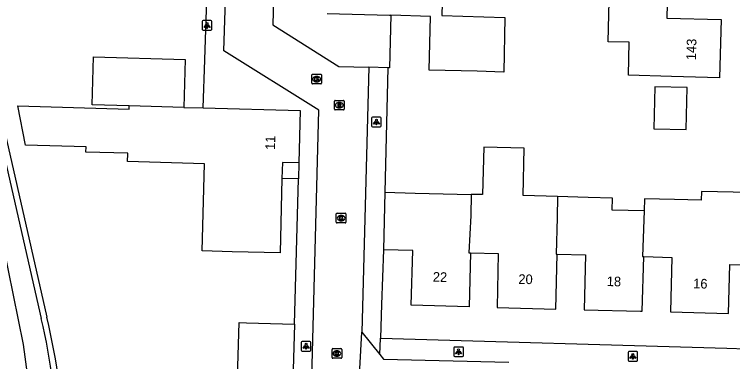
# Model space of a CAD drawing. Extents: x 162082 to 163393, y 388091 to 388632.
# Drawn here: x 162248.8 to 162323.5, y 388397.6 to 388433.7 of the extents above; entities that cross this region are included whole.
import ezdxf

# ---------------------------------------------------------------- set-up
doc = ezdxf.new("R2010")
doc.units = 0
for name, color, linetype in [('IMGEO_Erf', 7, 'Continuous'), ('IMGEO_Fietspad_gesloten', 7, 'Continuous'), ('IMGEO_Kolk', 7, 'Continuous'), ('IMGEO_Lichtpunt', 7, 'Continuous'), ('IMGEO_Muur', 7, 'Continuous'), ('IMGEO_Pand', 7, 'Continuous'), ('IMGEO_Pand_nummerreeks', 7, 'Continuous'), ('IMGEO_Rijbaan_lokaal_open', 7, 'Continuous'), ('IMGEO_Rioolput', 7, 'Continuous'), ('IMGEO_Voetpad_open', 7, 'Continuous')]:
    doc.layers.add(name, color=color, linetype=linetype)

msp = doc.modelspace()

# ---------------------------------------------------------------- linework, layer by layer
at = {"layer": 'IMGEO_Erf'}
msp.add_lwpolyline([(162278.34, 388416.62), (162276.63, 388416.66)], dxfattribs=at)
at = {"layer": 'IMGEO_Fietspad_gesloten'}
msp.add_lwpolyline([(162250.572, 388393.224), (162249.77, 388399.383), (162247.688, 388409.655), (162236.929, 388454.53), (162234.703, 388466.426), (162233.865, 388472.37)], dxfattribs=at)
at = {"layer": 'IMGEO_Kolk'}
for p, q in [((162279.735, 388426.554), (162279.735, 388427.406)), ((162279.81, 388427.48), (162280.662, 388427.48)), ((162280.223, 388427.26), (162280.248, 388427.26)), ((162280.736, 388427.406), (162280.736, 388426.554)), ((162280.662, 388426.48), (162279.81, 388426.48)), ((162280.246, 388426.7), (162280.221, 388426.7)), ((162282.28, 388412.109), (162282.28, 388412.961)), ((162282.355, 388413.035), (162283.207, 388413.035)), ((162282.768, 388412.815), (162282.793, 388412.815)), ((162283.281, 388412.961), (162283.281, 388412.109)), ((162283.207, 388412.035), (162282.355, 388412.035)), ((162282.791, 388412.255), (162282.766, 388412.255)), ((162281.835, 388398.041), (162281.835, 388398.893)), ((162281.91, 388398.967), (162282.762, 388398.967)), ((162282.323, 388398.747), (162282.348, 388398.747)), ((162282.836, 388398.893), (162282.836, 388398.041)), ((162282.762, 388397.967), (162281.91, 388397.967)), ((162282.346, 388398.187), (162282.321, 388398.187))]:
    msp.add_line(p, q, dxfattribs=at)
for points in [[(162279.735, 388426.554), (162279.735, 388427.406)], [(162279.81, 388427.48), (162280.662, 388427.48)], [(162280.056, 388427.18), (162280.179, 388427.18), (162280.179, 388427.029), (162280.309, 388427.18), (162280.473, 388427.18), (162280.327, 388427.029), (162280.48, 388426.78), (162280.328, 388426.78), (162280.243, 388426.944), (162280.179, 388426.877), (162280.179, 388426.78), (162280.056, 388426.78), (162280.056, 388427.18)], [(162280.736, 388427.406), (162280.736, 388426.554)], [(162280.662, 388426.48), (162279.81, 388426.48)], [(162282.28, 388412.109), (162282.28, 388412.961)], [(162282.355, 388413.035), (162283.207, 388413.035)], [(162282.601, 388412.735), (162282.724, 388412.735), (162282.724, 388412.584), (162282.854, 388412.735), (162283.018, 388412.735), (162282.872, 388412.584), (162283.025, 388412.335), (162282.873, 388412.335), (162282.788, 388412.499), (162282.724, 388412.432), (162282.724, 388412.335), (162282.601, 388412.335), (162282.601, 388412.735)], [(162283.281, 388412.961), (162283.281, 388412.109)], [(162283.207, 388412.035), (162282.355, 388412.035)], [(162281.835, 388398.041), (162281.835, 388398.893)], [(162281.91, 388398.967), (162282.762, 388398.967)], [(162282.156, 388398.667), (162282.279, 388398.667), (162282.279, 388398.516), (162282.409, 388398.667), (162282.573, 388398.667), (162282.427, 388398.516), (162282.58, 388398.267), (162282.428, 388398.267), (162282.343, 388398.431), (162282.279, 388398.364), (162282.279, 388398.267), (162282.156, 388398.267), (162282.156, 388398.667)], [(162282.836, 388398.893), (162282.836, 388398.041)], [(162282.762, 388397.967), (162281.91, 388397.967)]]:
    msp.add_lwpolyline(points, dxfattribs=at)
for centre, start, end in [((162279.812, 388427.404), 91.55205, 178.44795), ((162279.812, 388427.404), 91.55205, 178.44795), ((162280.66, 388427.404), 1.55205, 88.44795), ((162280.66, 388427.404), 1.55205, 88.44795), ((162279.812, 388426.556), 181.55205, 268.44795), ((162279.812, 388426.556), 181.55205, 268.44795), ((162280.66, 388426.556), 271.55205, 358.44795), ((162280.66, 388426.556), 271.55205, 358.44795), ((162282.357, 388412.959), 91.55205, 178.44795), ((162282.357, 388412.959), 91.55205, 178.44795), ((162283.205, 388412.959), 1.55205, 88.44795), ((162283.205, 388412.959), 1.55205, 88.44795), ((162282.357, 388412.111), 181.55205, 268.44795), ((162282.357, 388412.111), 181.55205, 268.44795), ((162283.205, 388412.111), 271.55205, 358.44795), ((162283.205, 388412.111), 271.55205, 358.44795), ((162281.912, 388398.891), 91.55205, 178.44795), ((162281.912, 388398.891), 91.55205, 178.44795), ((162282.76, 388398.891), 1.55205, 88.44795), ((162282.76, 388398.891), 1.55205, 88.44795), ((162281.912, 388398.043), 181.55205, 268.44795), ((162281.912, 388398.043), 181.55205, 268.44795), ((162282.76, 388398.043), 271.55205, 358.44795), ((162282.76, 388398.043), 271.55205, 358.44795)]:
    msp.add_arc(centre, 0.0765, start, end, dxfattribs=at)
for centre, major_axis, ratio, start_param, end_param in [((162280.222, 388426.98), (-0.387, 0.002), 0.722429, 4.712389, 7.853982), ((162280.247, 388426.98), (-0.39, 0.002), 0.717154, 1.570796, 4.712389), ((162282.767, 388412.535), (-0.387, 0.002), 0.722429, 4.712389, 7.853982), ((162282.792, 388412.535), (-0.39, 0.002), 0.717154, 1.570796, 4.712389), ((162282.322, 388398.467), (-0.387, 0.002), 0.722429, 4.712389, 7.853982), ((162282.347, 388398.467), (-0.39, 0.002), 0.717154, 1.570796, 4.712389)]:
    msp.add_ellipse(centre, major_axis=major_axis, ratio=ratio, start_param=start_param, end_param=end_param, dxfattribs=at)
at = {"layer": 'IMGEO_Lichtpunt'}
for p, q in [((162268.335, 388432.955), (162268.335, 388432.148)), ((162268.335, 388432.955), (162268.335, 388432.148)), ((162269.237, 388433.05), (162268.429, 388433.05)), ((162269.237, 388433.05), (162268.429, 388433.05)), ((162269.331, 388432.148), (162269.331, 388432.955)), ((162269.331, 388432.148), (162269.331, 388432.955)), ((162268.429, 388432.054), (162269.237, 388432.054)), ((162268.429, 388432.054), (162269.237, 388432.054)), ((162285.944, 388422.92), (162285.944, 388422.113)), ((162285.944, 388422.92), (162285.944, 388422.113)), ((162286.846, 388423.015), (162286.038, 388423.015)), ((162286.846, 388423.015), (162286.038, 388423.015)), ((162286.94, 388422.113), (162286.94, 388422.92)), ((162286.94, 388422.113), (162286.94, 388422.92)), ((162286.038, 388422.019), (162286.846, 388422.019)), ((162286.038, 388422.019), (162286.846, 388422.019)), ((162278.63, 388399.624), (162278.63, 388398.817)), ((162278.63, 388399.624), (162278.63, 388398.817)), ((162279.532, 388399.719), (162278.724, 388399.719)), ((162279.532, 388399.719), (162278.724, 388399.719)), ((162279.626, 388398.817), (162279.626, 388399.624)), ((162279.626, 388398.817), (162279.626, 388399.624)), ((162278.724, 388398.723), (162279.532, 388398.723)), ((162278.724, 388398.723), (162279.532, 388398.723)), ((162294.491, 388399.045), (162294.491, 388398.238)), ((162294.491, 388399.045), (162294.491, 388398.238)), ((162295.393, 388399.14), (162294.585, 388399.14)), ((162295.393, 388399.14), (162294.585, 388399.14)), ((162295.487, 388398.238), (162295.487, 388399.045)), ((162295.487, 388398.238), (162295.487, 388399.045)), ((162312.615, 388398.576), (162312.615, 388397.769)), ((162312.615, 388398.576), (162312.615, 388397.769)), ((162313.517, 388398.671), (162312.709, 388398.671)), ((162313.517, 388398.671), (162312.709, 388398.671)), ((162313.611, 388397.769), (162313.611, 388398.576)), ((162313.611, 388397.769), (162313.611, 388398.576)), ((162294.585, 388398.144), (162295.393, 388398.144)), ((162294.585, 388398.144), (162295.393, 388398.144)), ((162312.709, 388397.675), (162313.517, 388397.675)), ((162312.709, 388397.675), (162313.517, 388397.675))]:
    msp.add_line(p, q, dxfattribs=at)
for points in [[(162268.709, 388432.619), (162268.748, 388432.591), (162268.56, 388432.329), (162268.522, 388432.356), (162268.709, 388432.619)], [(162268.811, 388432.571), (162268.858, 388432.571), (162268.858, 388432.249), (162268.811, 388432.249), (162268.811, 388432.571)], [(162268.921, 388432.591), (162268.959, 388432.618), (162269.146, 388432.356), (162269.107, 388432.328), (162268.921, 388432.591)], [(162286.318, 388422.584), (162286.357, 388422.556), (162286.169, 388422.294), (162286.131, 388422.321), (162286.318, 388422.584)], [(162286.42, 388422.536), (162286.467, 388422.536), (162286.467, 388422.214), (162286.42, 388422.214), (162286.42, 388422.536)], [(162286.53, 388422.556), (162286.568, 388422.583), (162286.755, 388422.321), (162286.716, 388422.293), (162286.53, 388422.556)], [(162279.004, 388399.288), (162279.043, 388399.26), (162278.855, 388398.998), (162278.817, 388399.025), (162279.004, 388399.288)], [(162279.106, 388399.24), (162279.153, 388399.24), (162279.153, 388398.918), (162279.106, 388398.918), (162279.106, 388399.24)], [(162279.216, 388399.26), (162279.254, 388399.287), (162279.441, 388399.025), (162279.402, 388398.997), (162279.216, 388399.26)], [(162294.865, 388398.709), (162294.904, 388398.681), (162294.716, 388398.419), (162294.678, 388398.446), (162294.865, 388398.709)], [(162294.967, 388398.661), (162295.014, 388398.661), (162295.014, 388398.339), (162294.967, 388398.339), (162294.967, 388398.661)], [(162295.077, 388398.681), (162295.115, 388398.708), (162295.302, 388398.446), (162295.263, 388398.418), (162295.077, 388398.681)], [(162312.989, 388398.24), (162313.028, 388398.212), (162312.84, 388397.95), (162312.802, 388397.977), (162312.989, 388398.24)], [(162313.091, 388398.192), (162313.138, 388398.192), (162313.138, 388397.87), (162313.091, 388397.87), (162313.091, 388398.192)], [(162313.201, 388398.212), (162313.239, 388398.239), (162313.426, 388397.977), (162313.387, 388397.949), (162313.201, 388398.212)]]:
    msp.add_lwpolyline(points, dxfattribs=at)
for centre in [(162268.834, 388432.753), (162286.443, 388422.718), (162279.129, 388399.422), (162294.99, 388398.843), (162313.114, 388398.374)]:
    msp.add_circle(centre, 0.0994, dxfattribs=at)
for centre, start, end in [((162268.429, 388432.955), 90, 180), ((162268.429, 388432.955), 90, 180), ((162269.237, 388432.955), 0, 90), ((162269.237, 388432.955), 0, 90), ((162268.429, 388432.148), 180, 270), ((162268.429, 388432.148), 180, 270), ((162269.237, 388432.148), 270, 0), ((162269.237, 388432.148), 270, 360), ((162286.038, 388422.92), 90, 180), ((162286.038, 388422.92), 90, 180), ((162286.846, 388422.92), 0, 90), ((162286.846, 388422.92), 0, 90), ((162286.038, 388422.113), 180, 270), ((162286.038, 388422.113), 180, 270), ((162286.846, 388422.113), 270, 0), ((162286.846, 388422.113), 270, 360), ((162278.724, 388399.624), 90, 180), ((162278.724, 388399.624), 90, 180), ((162279.532, 388399.624), 0, 90), ((162279.532, 388399.624), 0, 90), ((162278.724, 388398.817), 180, 270), ((162278.724, 388398.817), 180, 270), ((162279.532, 388398.817), 270, 0), ((162279.532, 388398.817), 270, 360), ((162294.585, 388399.045), 90, 180), ((162294.585, 388399.045), 90, 180), ((162295.393, 388399.045), 0, 90), ((162295.393, 388399.045), 0, 90), ((162312.709, 388398.576), 90, 180), ((162312.709, 388398.576), 90, 180), ((162313.517, 388398.576), 0, 90), ((162313.517, 388398.576), 0, 90), ((162294.585, 388398.238), 180, 270), ((162294.585, 388398.238), 180, 270), ((162295.393, 388398.238), 270, 0), ((162295.393, 388398.238), 270, 360), ((162312.709, 388397.769), 180, 270), ((162312.709, 388397.769), 180, 270), ((162313.517, 388397.769), 270, 0), ((162313.517, 388397.769), 270, 360)]:
    msp.add_arc(centre, 0.0946, start, end, dxfattribs=at)
at = {"layer": 'IMGEO_Muur'}
for points in [[(162271.65, 388501.829), (162270.676, 388504.684), (162260.853, 388501.352), (162253.386, 388498.394), (162251.721, 388497.461), (162249.775, 388496.253), (162247.252, 388494.25), (162244.264, 388490.964), (162242.79, 388488.86), (162241.111, 388486.278), (162239.376, 388482.318), (162238.562, 388479.937), (162237.814, 388477.106), (162237.345, 388474.23), (162237.185, 388472.62), (162237.199, 388470.119), (162237.415, 388467.627), (162237.989, 388464.52), (162252.188, 388402.241)], [(162239.163, 388456.673), (162251.603, 388402.108)]]:
    msp.add_lwpolyline(points, dxfattribs=at)
for centre, radius, start, end in [((162182.664, 388385.895), 71.42, 1.88912, 13.23096), ((162179.214, 388385.437), 74.284, 352.14035, 12.96887)]:
    msp.add_arc(centre, radius, start, end, dxfattribs=at)
at = {"layer": 'IMGEO_Pand'}
for points in [[(162293.49, 388442.7), (162293.25, 388433.57), (162299.81, 388433.38), (162299.71, 388427.71), (162296.919, 388427.785), (162291.92, 388427.92), (162292.08, 388433.49), (162287.939, 388433.626)], [(162316.7, 388436.357), (162316.63, 388433.31), (162322.31, 388433.18), (162322.13, 388427.11), (162317.132, 388427.247), (162312.65, 388427.37), (162312.74, 388430.81), (162310.55, 388430.86), (162310.695, 388436.519)], [(162281.34, 388433.78), (162287.82, 388433.63), (162287.939, 388433.626)], [(162260.75, 388424.2), (162256.882, 388424.308), (162257.022, 388429.296), (162266.575, 388429.028), (162266.435, 388424.04)], [(162318.774, 388426.097), (162315.398, 388426.19), (162315.278, 388421.82), (162318.654, 388421.727), (162318.774, 388426.097)], [(162276.63, 388416.66), (162276.44, 388408.91), (162271.442, 388409.039), (162268.32, 388409.12), (162268.59, 388418.19), (162260.58, 388418.43), (162260.603, 388419.203), (162260.605, 388419.28), (162256.246, 388419.402), (162256.261, 388419.94), (162249.948, 388420.117), (162249.178, 388424.187), (162260.74, 388423.862), (162260.75, 388424.2)], [(162266.435, 388424.04), (162260.75, 388424.2)], [(162266.435, 388424.04), (162268.45, 388423.983)], [(162268.45, 388423.983), (162278.53, 388423.7), (162278.384, 388418.274)], [(162305.28, 388414.78), (162301.707, 388414.866), (162301.828, 388419.797), (162297.611, 388419.901), (162297.486, 388414.97), (162296.3, 388415)], [(162278.384, 388418.274), (162276.671, 388418.32), (162276.63, 388416.66)], [(162287.33, 388415.23), (162287.17, 388409.25)], [(162287.33, 388415.23), (162290.47, 388415.14), (162296.3, 388415)], [(162296.3, 388415), (162296.25, 388412.799), (162296.041, 388408.915), (162296.23, 388408.91)], [(162314.24, 388408.54), (162317.18, 388408.45), (162317.02, 388402.78), (162323.07, 388402.63), (162323.204, 388407.728), (162325.004, 388407.681), (162325.201, 388415.178), (162320.248, 388415.309), (162320.224, 388414.408), (162317.45, 388414.47), (162314.31, 388414.54), (162314.276, 388413.279)], [(162305.28, 388414.78), (162305.23, 388412.589), (162305.121, 388408.793), (162305.25, 388408.79)], [(162314.276, 388413.279), (162310.977, 388413.354), (162311.006, 388414.617), (162308.45, 388414.69), (162305.28, 388414.78)], [(162314.276, 388413.279), (162314.25, 388412.338), (162314.101, 388408.544), (162314.24, 388408.54)], [(162296.23, 388408.91), (162296.09, 388403.316), (162290.05, 388403.47), (162290.22, 388409.16), (162287.17, 388409.25)], [(162296.23, 388408.91), (162299.12, 388408.84), (162298.99, 388403.24), (162305.09, 388403.086), (162305.25, 388408.79)], [(162305.25, 388408.79), (162308.2, 388408.71), (162308.04, 388403.01), (162313.92, 388402.87), (162314.08, 388402.86), (162314.24, 388408.54)], [(162270.33, 388383.95), (162270.37, 388385.65), (162262.65, 388385.85), (162262.792, 388390.848), (162262.88, 388393.95), (162271.95, 388393.69), (162272.18, 388401.69), (162272.933, 388401.666), (162277.93, 388401.51)], [(162277.93, 388401.51), (162277.42, 388383.73), (162270.33, 388383.95)]]:
    msp.add_lwpolyline(points, dxfattribs=at)
at = {"layer": 'IMGEO_Rijbaan_lokaal_open'}
for points in [[(162267.927, 388381.678), (162279.34, 388381.38), (162280.46, 388423.762), (162270.583, 388429.903), (162270.706, 388434.142), (162272.542, 388497.504)], [(162281.271, 388493.758), (162277.281, 388490.305), (162275.709, 388433.959), (162275.672, 388432.618), (162282.526, 388428.289), (162285.665, 388428.206)], [(162285.665, 388428.206), (162284.925, 388400.688)], [(162284.394, 388390.548), (162284.925, 388400.688)], [(162284.925, 388400.688), (162286.815, 388398.348)], [(162286.815, 388398.348), (162287.185, 388397.891), (162300.231, 388397.566)]]:
    msp.add_lwpolyline(points, dxfattribs=at)
at = {"layer": 'IMGEO_Rioolput'}
for p, q in [((162282.092, 388423.844), (162282.092, 388424.696)), ((162282.167, 388424.77), (162283.019, 388424.77)), ((162283.093, 388424.696), (162283.093, 388423.844)), ((162282.603, 388423.99), (162282.578, 388423.99)), ((162282.58, 388424.55), (162282.605, 388424.55)), ((162283.019, 388423.77), (162282.167, 388423.77))]:
    msp.add_line(p, q, dxfattribs=at)
for points in [[(162282.092, 388423.844), (162282.092, 388424.696)], [(162282.167, 388424.77), (162283.019, 388424.77)], [(162283.093, 388424.696), (162283.093, 388423.844)], [(162282.681, 388424.468), (162282.429, 388424.47), (162282.429, 388424.07)], [(162282.429, 388424.07), (162282.553, 388424.07), (162282.553, 388424.232), (162282.564, 388424.232)], [(162282.607, 388424.389), (162282.553, 388424.389), (162282.553, 388424.308)], [(162282.553, 388424.308), (162282.605, 388424.308)], [(162282.611, 388424.203), (162282.682, 388424.07), (162282.822, 388424.07), (162282.757, 388424.196)], [(162283.019, 388423.77), (162282.167, 388423.77)]]:
    msp.add_lwpolyline(points, dxfattribs=at)
for centre, radius, start, end in [((162282.169, 388424.694), 0.0765, 91.55205, 178.44795), ((162282.169, 388424.694), 0.0765, 91.55205, 178.44795), ((162283.017, 388424.694), 0.0765, 1.55205, 88.44795), ((162283.017, 388424.694), 0.0765, 1.55205, 88.44795), ((162282.169, 388423.846), 0.0765, 181.55205, 268.44795), ((162282.169, 388423.846), 0.0765, 181.55205, 268.44795), ((162282.563, 388424.179), 0.0533, 26.02933, 88.69889), ((162282.589, 388424.497), 0.19, 274.7715, 282.96867), ((162282.613, 388424.293), 0.0964, 77.00612, 93.18647), ((162282.627, 388424.35), 0.0378, 276.66336, 79.67722), ((162282.68, 388424.358), 0.109, 350.36119, 89.41601), ((162282.678, 388424.358), 0.112, 277.58423, 350.98172), ((162282.662, 388424.143), 0.108, 29.51342, 73.79051), ((162283.017, 388423.846), 0.0765, 271.55205, 358.44795), ((162283.017, 388423.846), 0.0765, 271.55205, 358.44795)]:
    msp.add_arc(centre, radius, start, end, dxfattribs=at)
for centre, major_axis, ratio, start_param, end_param in [((162282.579, 388424.27), (-0.387, 0.002), 0.722429, 4.712389, 7.853982), ((162282.604, 388424.27), (-0.39, 0.002), 0.717154, 1.570796, 4.712389)]:
    msp.add_ellipse(centre, major_axis=major_axis, ratio=ratio, start_param=start_param, end_param=end_param, dxfattribs=at)
at = {"layer": 'IMGEO_Voetpad_open'}
for points in [[(162268.45, 388423.983), (162268.604, 388428.981), (162268.765, 388434.213), (162269.06, 388443.84)], [(162287.939, 388433.626), (162287.797, 388428.16), (162287.643, 388428.151)], [(162287.643, 388428.151), (162285.665, 388428.206)], [(162287.643, 388428.151), (162287.33, 388415.23)], [(162278.384, 388418.274), (162278.34, 388416.62)], [(162277.93, 388401.51), (162278.34, 388416.62)], [(162287.17, 388409.25), (162286.981, 388403.548), (162286.865, 388400.044)], [(162286.815, 388398.348), (162286.865, 388400.044)], [(162286.865, 388400.044), (162322.87, 388399.024), (162324.944, 388398.956)]]:
    msp.add_lwpolyline(points, dxfattribs=at)

# ---------------------------------------------------------------- texts
at = {"layer": 'IMGEO_Pand_nummerreeks'}
for s, rotation, p in [('143', 88.30145, (162319.663, 388428.933)), ('11', 88.46468, (162275.899, 388419.607)), ('22', 358.53946, (162292.305, 388405.933)), ('20', 358.55615, (162301.2, 388405.705)), ('18', 358.57906, (162310.391, 388405.473)), ('16', 358.57906, (162319.373, 388405.243))]:
    msp.add_text(s, height=1, rotation=rotation, dxfattribs=at).set_placement(p)

doc.saveas('drawing.dxf')
